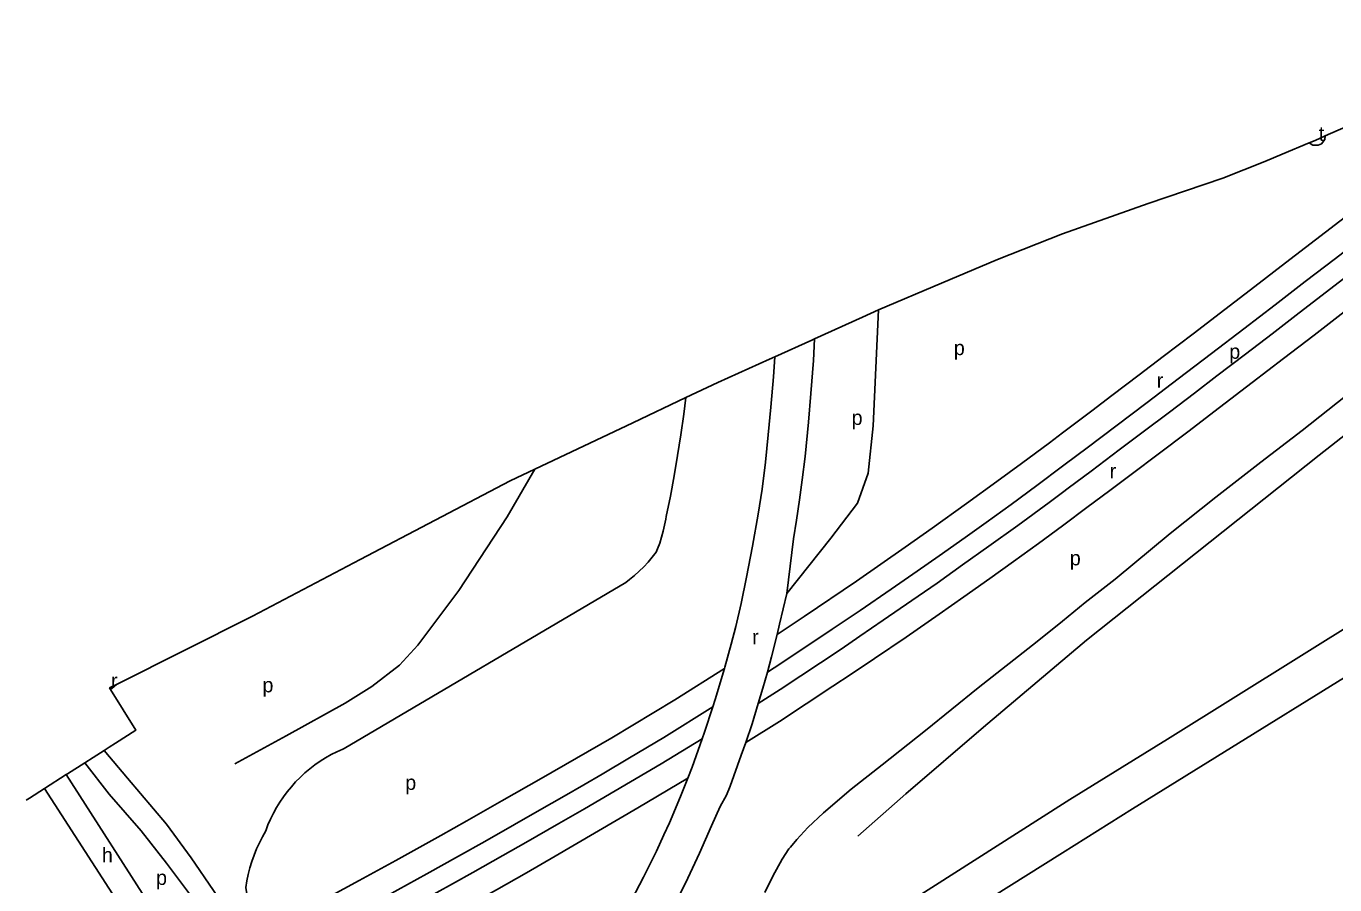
# Model space of a CAD drawing. Extents: x 157768 to 159790, y 387230 to 389604.
# Drawn here: x 157768.2 to 158124.1, y 388926.9 to 389160.4 of the extents above; entities that cross this region are included whole.
import ezdxf

# ---------------------------------------------------------------- set-up
doc = ezdxf.new("R2010")
doc.units = 0
for name, color, linetype in [('BLT_Basislijn', 7, 'Continuous'), ('BLT_Centroide', 7, 'Continuous'), ('BLT_Gemeentegrens', 7, 'Continuous')]:
    doc.layers.add(name, color=color, linetype=linetype)

msp = doc.modelspace()

# ---------------------------------------------------------------- linework, layer by layer
at = {"layer": 'BLT_Basislijn'}
for p, q in [((157976.88, 389020.99), (157974.99, 389006.18)), ((158078.57, 388966.51), (158168.08, 389022.46)), ((157931.26, 389009.17), (157854.66, 388964.01)), ((157791.13, 388980.04), (157792.74, 388981.41)), ((157779.08, 388956.87), (157810.16, 388908.47)), ((157773.17, 388953.08), (157804.11, 388905.26)), ((157959.65, 388953.76), (157958.63, 388951.31)), ((157978.74, 388903.46), (158050, 388948.8)), ((158050, 388935.59), (158069.05, 388947.54))]:
    msp.add_line(p, q, dxfattribs=at)
for points in [[(158050, 389049.82), (158052.15, 389051.44), (158057.97, 389055.86), (158063.44, 389059.99), (158070.84, 389065.58), (158077.39, 389070.59), (158085.5, 389076.73), (158094.12, 389083.35), (158102.34, 389089.64), (158110.67, 389096.06), (158118.82, 389102.34), (158128.12, 389109.49), (158135.6, 389115.26), (158143.62, 389121.44), (158150.39, 389126.64), (158159.32, 389133.43), (158168.27, 389140.16), (158178.67, 389147.92), (158181.3, 389149.86)], [(158050, 389040.75), (158050.69, 389041.27), (158056.72, 389045.78), (158064.49, 389051.64), (158073.05, 389058.12), (158081.47, 389064.5), (158090.53, 389071.43), (158099.27, 389078.14), (158107.84, 389084.68), (158116, 389090.98), (158124.2, 389097.29), (158132.09, 389103.35), (158141.06, 389110.28), (158149.11, 389116.47), (158158.24, 389123.43), (158166.68, 389129.85), (158176.58, 389137.27), (158184.62, 389143.23)], [(158050, 389033.65), (158051.58, 389034.83), (158057.78, 389039.44), (158065.41, 389045.17), (158071.9, 389050.11), (158079.06, 389055.46), (158085.89, 389060.65), (158092.01, 389065.34), (158099.74, 389071.22), (158106.99, 389076.78), (158114.35, 389082.44), (158120.6, 389087.25), (158129.68, 389094.27), (158137.18, 389100.08), (158145.87, 389106.74), (158155.76, 389114.37), (158165.06, 389121.41), (158174.56, 389128.56), (158183.02, 389134.85), (158187.24, 389137.98)], [(158050, 389024.55), (158050.34, 389024.8), (158056.6, 389029.49), (158062.84, 389034.11), (158069.02, 389038.8), (158076.02, 389044.04), (158084.09, 389050.14), (158092.69, 389056.7), (158101.62, 389063.5), (158110.14, 389070.05), (158118.41, 389076.44), (158126.59, 389082.76), (158135.76, 389089.86), (158144.82, 389096.83), (158153.93, 389103.84), (158162.29, 389110.21), (158171.62, 389117.3), (158181.82, 389124.96), (158190.5, 389131.46)], [(158117.06, 389128.68), (158118.06, 389128.07), (158119.53, 389128.04), (158120.44, 389128.43), (158121.31, 389129.58), (158121.43, 389130.57)], [(158050, 388998.63), (158056.18, 389003.66), (158064.31, 389010.06), (158079.32, 389022.47), (158091.69, 389032.35), (158103.93, 389041.84), (158115.14, 389050.49), (158126.96, 389059.83), (158135.88, 389067.09), (158142.46, 389072.74), (158146.31, 389075.89), (158150.08, 389078.57), (158154.01, 389081.06), (158159.2, 389084.43), (158168.77, 389091.64), (158179.66, 389100.01), (158189.93, 389107.88), (158198.94, 389114.58)], [(157974.99, 389006.18), (157986.98, 389021.19), (157994.25, 389030.74), (157997.17, 389038.83), (157998.47, 389051.78), (158000, 389083.31)], [(157976.88, 389020.99), (157977.67, 389026.07), (157978.48, 389031.57), (157979.22, 389037.04), (157979.98, 389043.43), (157980.95, 389052.72), (157981.6, 389060.5), (157982.24, 389069.53), (157982.56, 389075.41)], [(157961.16, 388997.19), (157962.59, 389003.44), (157964.09, 389010.54), (157965.73, 389018.97), (157967.26, 389027.7), (157968.28, 389034.54), (157969.19, 389041.82), (157970, 389049.33), (157970.72, 389056.8), (157971.39, 389065.02), (157971.76, 389070.53)], [(157994.33, 388940.13), (158007.4, 388951.69), (158028.48, 388969.75), (158056.52, 388993.48), (158119.76, 389043.78), (158145.02, 389063.56)], [(157947.59, 389059.41), (157947.01, 389054.88), (157946.21, 389049.29), (157945.34, 389043.71), (157944.38, 389038.14), (157943.35, 389032.59), (157942.23, 389027.06), (157942.09, 389026.36)], [(157972.38, 388995), (157979.76, 388999.88), (157993.95, 389009.49), (158007.17, 389018.73), (158014.55, 389023.95), (158023.93, 389030.6), (158032.18, 389036.59), (158038.87, 389041.53), (158046.42, 389047.12), (158050, 389049.82)], [(157969.73, 388984.75), (157973.42, 388987.14), (157987.36, 388996.4), (157994.96, 389001.48), (158003.43, 389007.29), (158010.49, 389012.19), (158016.49, 389016.39), (158023.52, 389021.34), (158029.23, 389025.43), (158036.02, 389030.37), (158043.06, 389035.55), (158050, 389040.75)], [(157824.91, 388959.83), (157838.85, 388967.47), (157854.91, 388976.28), (157862.17, 388980.81), (157869.74, 388986.67), (157874.64, 388992.06), (157885.82, 389006.91), (157899.01, 389027.01), (157906.49, 389039.94)], [(157967.26, 388976.21), (157973.2, 388979.99), (157989.79, 388991), (157994.9, 388994.54), (158001.24, 388998.84), (158008.99, 389004.19), (158015.89, 389008.98), (158022.84, 389013.89), (158029.99, 389018.99), (158037.85, 389024.67), (158046.36, 389030.92), (158050, 389033.65)], [(157942.09, 389026.36), (157941.8, 389024.71), (157941.43, 389023.06), (157940.99, 389021.44), (157940.47, 389019.84), (157939.87, 389018.26), (157939.51, 389017.39)], [(157963.84, 388965.6), (157973.03, 388971.37), (157987.51, 388980.9), (157992.51, 388984.18), (157998.91, 388988.48), (158007.44, 388994.29), (158016.46, 389000.56), (158023.2, 389005.25), (158030.24, 389010.21), (158036.64, 389014.82), (158043.46, 389019.73), (158050, 389024.55)], [(158069.05, 388947.54), (158153.58, 389000), (158191.27, 389023.59)], [(157939.51, 389017.39), (157938.44, 389016.01), (157937.32, 389014.68), (157936.14, 389013.4), (157934.89, 389012.18), (157933.6, 389011.02), (157932.25, 389009.92), (157931.26, 389009.17)], [(157972.38, 388995), (157973.07, 388997.79), (157974.99, 389006.18)], [(157969.01, 388924.83), (157971.27, 388929.26), (157973.73, 388933.88), (157975.6, 388936.65), (157976, 388937.14), (157977.72, 388939.21), (157980.78, 388942.49), (157984.96, 388946.44), (157992.51, 388952.92), (158000.95, 388959.54), (158012.72, 388968.92), (158027.05, 388980.44), (158043.13, 388993.04), (158050, 388998.63)], [(157958.09, 388985.78), (157958.2, 388986.14), (157959.92, 388992.34), (157961.16, 388997.19)], [(157969.73, 388984.75), (157970.85, 388988.87), (157972.38, 388995)], [(157833, 388914.21), (157838.57, 388917.21), (157847.2, 388921.84), (157858.73, 388928.1), (157868.73, 388933.54), (157873.57, 388936.22), (157880.98, 388940.36), (157888.04, 388944.34), (157897.56, 388949.72), (157908.22, 388955.82), (157927.46, 388966.88), (157944.58, 388977.23), (157958.09, 388985.78)], [(157954.92, 388975.3), (157955.56, 388977.28), (157958.09, 388985.78)], [(157967.26, 388976.21), (157968.53, 388980.37), (157969.73, 388984.75)], [(157837.77, 388908.49), (157850.29, 388915.23), (157859.72, 388920.33), (157869.23, 388925.53), (157877.14, 388929.9), (157885.75, 388934.71), (157892.87, 388938.72), (157900.98, 388943.3), (157907.76, 388947.17), (157914.47, 388951.02), (157919.83, 388954.12), (157924.77, 388956.98), (157932.27, 388961.41), (157941.61, 388967.01), (157954.92, 388975.3)], [(157952.03, 388966.57), (157952.68, 388968.4), (157954.92, 388975.3)], [(157963.84, 388965.6), (157965.57, 388970.7), (157967.26, 388976.21)], [(157839.13, 388902.57), (157852.43, 388909.77), (157864.1, 388916.14), (157874.55, 388921.89), (157879.82, 388924.78), (157884.15, 388927.19), (157889.67, 388930.26), (157897.82, 388934.84), (157904.09, 388938.43), (157913.02, 388943.55), (157920.03, 388947.54), (157940.84, 388959.8), (157952.03, 388966.57)], [(157948.11, 388955.94), (157949.27, 388958.9), (157952.03, 388966.57)], [(158050, 388948.8), (158052.02, 388950.09), (158078.57, 388966.51)], [(157789.37, 388963.45), (157795.74, 388955.89), (157806.33, 388943.36), (157813.03, 388934.28), (157825.21, 388916.46)], [(157833.31, 388941.57), (157833.93, 388943.2), (157834.63, 388944.8), (157835.4, 388946.37), (157836.25, 388947.9), (157837.16, 388949.39), (157838.14, 388950.84), (157839.18, 388952.24), (157840.29, 388953.59), (157841.45, 388954.89), (157842.68, 388956.14), (157843.96, 388957.32), (157845.3, 388958.45), (157846.68, 388959.52), (157848.11, 388960.52), (157849.59, 388961.45), (157851.11, 388962.32), (157852.66, 388963.11), (157854.25, 388963.83), (157854.66, 388964.01)], [(157959.65, 388953.76), (157962.65, 388962.13), (157963.84, 388965.6)], [(157784.11, 388960.09), (157790.77, 388951.57), (157799.42, 388941.63), (157806.33, 388932.77), (157813.68, 388923.05), (157819.94, 388913.66)], [(157842.74, 388896.25), (157849.36, 388899.82), (157856.82, 388903.87), (157865.14, 388908.43), (157874.56, 388913.61), (157883.37, 388918.48), (157888.43, 388921.29), (157896.07, 388925.58), (157904.25, 388930.2), (157912, 388934.71), (157934.52, 388947.81), (157948.11, 388955.94)], [(157943.15, 388943.81), (157946.14, 388950.91), (157948.11, 388955.94)], [(157890.34, 388847.68), (157891.34, 388848.66), (157896.67, 388854.11), (157899.98, 388857.8), (157903.53, 388861.74), (157906.13, 388864.8), (157909.4, 388868.84), (157916.52, 388877.82), (157920.77, 388883.34), (157923.96, 388887.8), (157927.87, 388893.43), (157931.36, 388898.94), (157935.37, 388905.55), (157939.42, 388912.5), (157943.17, 388919.14), (157947.44, 388927.34), (157951.28, 388935.56), (157954.55, 388942.93), (157956.92, 388948.19), (157958.63, 388951.31)], [(157833.31, 388941.57), (157832.41, 388939.98), (157831.59, 388938.35), (157830.83, 388936.68), (157830.15, 388934.99), (157829.55, 388933.26), (157829.02, 388931.51), (157828.56, 388929.74), (157828.19, 388927.95), (157827.89, 388926.15), (157828.44, 388922.73), (157830.12, 388918.75), (157833, 388914.21)], [(157875.49, 388848.58), (157878.92, 388851.83), (157881.68, 388854.49), (157884.93, 388857.73), (157887.54, 388860.43), (157890.99, 388864.16), (157893.93, 388867.42), (157897.02, 388870.97), (157899.75, 388874.21), (157901.51, 388876.34), (157903.77, 388879.14), (157908.03, 388884.6), (157912.11, 388890.03), (157916.33, 388895.97), (157920.06, 388901.51), (157924.26, 388908.15), (157927.71, 388913.82), (157931.75, 388920.87), (157936.08, 388928.96), (157939.59, 388936.08), (157941.62, 388940.49), (157943.15, 388943.81)], [(157982.19, 388893.23), (158026.17, 388920.64), (158050, 388935.59)]]:
    msp.add_lwpolyline(points, dxfattribs=at)
at = {"layer": 'BLT_Gemeentegrens'}
for p, q in [((158109.74, 389125.59), (158117.06, 389128.68)), ((157971.76, 389070.53), (157981.82, 389075.08)), ((157981.82, 389075.08), (157982.56, 389075.41)), ((157970.35, 389069.89), (157971.76, 389070.53)), ((157933.19, 389052.58), (157947.59, 389059.41)), ((157786.38, 388961.54), (157789.37, 388963.45)), ((157789.37, 388963.45), (157790.76, 388964.34)), ((157790.76, 388964.34), (157792.49, 388965.45)), ((157779.45, 388957.1), (157784.11, 388960.09)), ((157784.11, 388960.09), (157786.38, 388961.54)), ((157773.17, 388953.08), (157779.08, 388956.87)), ((157779.08, 388956.87), (157779.24, 388956.97)), ((157779.24, 388956.97), (157779.45, 388957.1)), ((157769.06, 388950.46), (157773.17, 388953.08)), ((157768.17, 388949.89), (157769.06, 388950.46))]:
    msp.add_line(p, q, dxfattribs=at)
for points in [[(158121.43, 389130.57), (158171.17, 389152.25), (158190.56, 389160.43)], [(158117.06, 389128.68), (158118.67, 389129.36), (158121.43, 389130.57)], [(158050, 389103.94), (158073.32, 389112.24), (158093.57, 389119.08), (158105.07, 389123.61), (158109.74, 389125.59)], [(158017.08, 389090.52), (158032.32, 389096.96), (158050, 389103.94)], [(158000, 389083.31), (158017.08, 389090.52)], [(157982.56, 389075.41), (157995.64, 389081.33), (158000, 389083.31)], [(157947.59, 389059.41), (157956.26, 389063.51), (157970.35, 389069.89)], [(157906.49, 389039.94), (157933.19, 389052.58)], [(157858.98, 389015.37), (157899.75, 389036.75), (157906.49, 389039.94)], [(157792.74, 388981.41), (157829.68, 389000), (157858.98, 389015.37)], [(157791.13, 388980.04), (157790.86, 388980.47), (157792.74, 388981.41)], [(157792.49, 388965.45), (157797.96, 388968.95), (157791.13, 388980.04)]]:
    msp.add_lwpolyline(points, dxfattribs=at)

# ---------------------------------------------------------------- texts
at = {"layer": 'BLT_Centroide'}
for s, p in [('t', (158119.69, 389129.2)), ('p', (158020.45, 389070.96)), ('p', (158095.35, 389069.97)), ('r', (158075.64, 389062.09)), ('p', (157992.65, 389051.98)), ('r', (158062.83, 389037.45)), ('p', (158051.99, 389013.79)), ('r', (157965.6, 388992.33)), ('r', (157791.25, 388980.44)), ('p', (157832.43, 388979.26)), ('p', (157871.26, 388952.72)), ('h', (157788.76, 388933.01)), ('p', (157803.49, 388926.87))]:
    msp.add_text(s, height=4, dxfattribs=at).set_placement(p)

doc.saveas('drawing.dxf')
